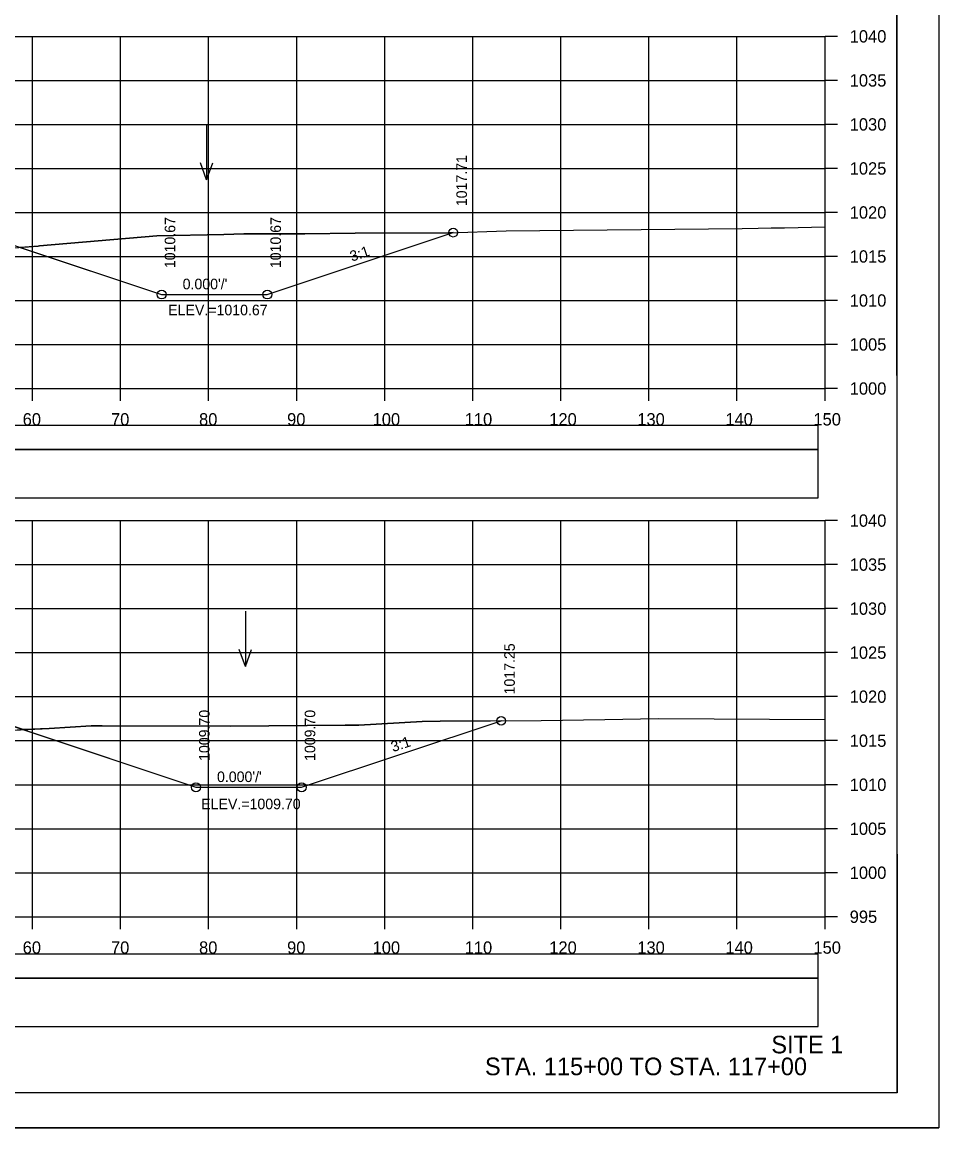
# Model space of a CAD drawing. Extents: x 1370565 to 1374448, y 301010 to 304637.
# Drawn here: x 1370793.8 to 1370898, y 302717.2 to 302842.8 of the extents above; entities that cross this region are included whole.
import ezdxf

# ---------------------------------------------------------------- set-up
doc = ezdxf.new("R2010")
doc.units = 0
for name, color, linetype in [('Default', 7, 'Continuous'), ('R_Axis', 7, 'Continuous'), ('R_Axis Annot', 7, 'Continuous'), ('R_Border', 7, 'Continuous'), ('R_Contours', 7, 'Continuous'), ('R_Draft', 7, 'Continuous'), ('R_Drive', 7, 'Continuous'), ('R_Exist Surface', 7, 'Continuous'), ('R_Fin Surface', 7, 'Continuous'), ('R_Grid', 7, 'Continuous'), ('R_No Plot', 7, 'Continuous'), ('R_Water Annot', 7, 'Continuous'), ('R_Xsect Elev', 7, 'Continuous'), ('R_Xsect Slope', 7, 'Continuous')]:
    doc.layers.add(name, color=color, linetype=linetype)

msp = doc.modelspace()

# ---------------------------------------------------------------- linework, layer by layer
at = {"layer": 'Default'}
for points in [[(1370585.82, 302788.75), (1370884.24, 302788.75), (1370884.24, 302794.27), (1370585.82, 302794.27)], [(1370585.82, 302728.7), (1370884.24, 302728.7), (1370884.24, 302734.22), (1370585.82, 302734.22)]]:
    msp.add_lwpolyline(points, close=True, dxfattribs=at)
at = {"layer": 'R_Axis'}
for p, q in [((1370885.03, 302801.18), (1370885.03, 302841.18)), ((1370886.43, 302841.18), (1370885.03, 302841.18)), ((1370886.43, 302836.18), (1370885.03, 302836.18)), ((1370886.43, 302831.18), (1370885.03, 302831.18)), ((1370886.43, 302826.18), (1370885.03, 302826.18)), ((1370886.43, 302821.18), (1370885.03, 302821.18)), ((1370886.43, 302816.18), (1370885.03, 302816.18)), ((1370886.43, 302811.18), (1370885.03, 302811.18)), ((1370886.43, 302806.18), (1370885.03, 302806.18)), ((1370585.03, 302801.18), (1370885.03, 302801.18)), ((1370795.03, 302799.78), (1370795.03, 302801.18)), ((1370805.03, 302799.78), (1370805.03, 302801.18)), ((1370815.03, 302799.78), (1370815.03, 302801.18)), ((1370825.03, 302799.78), (1370825.03, 302801.18)), ((1370835.03, 302799.78), (1370835.03, 302801.18)), ((1370845.03, 302799.78), (1370845.03, 302801.18)), ((1370855.03, 302799.78), (1370855.03, 302801.18)), ((1370865.03, 302799.78), (1370865.03, 302801.18)), ((1370875.03, 302799.78), (1370875.03, 302801.18)), ((1370885.03, 302799.78), (1370885.03, 302801.18)), ((1370886.43, 302801.18), (1370885.03, 302801.18)), ((1370885.03, 302741.18), (1370885.03, 302786.18)), ((1370886.43, 302786.18), (1370885.03, 302786.18)), ((1370886.43, 302781.18), (1370885.03, 302781.18)), ((1370886.43, 302776.18), (1370885.03, 302776.18)), ((1370886.43, 302771.18), (1370885.03, 302771.18)), ((1370886.43, 302766.18), (1370885.03, 302766.18)), ((1370886.43, 302761.18), (1370885.03, 302761.18)), ((1370886.43, 302756.18), (1370885.03, 302756.18)), ((1370886.43, 302751.18), (1370885.03, 302751.18)), ((1370886.43, 302746.18), (1370885.03, 302746.18)), ((1370585.03, 302741.18), (1370885.03, 302741.18)), ((1370795.03, 302739.78), (1370795.03, 302741.18)), ((1370805.03, 302739.78), (1370805.03, 302741.18)), ((1370815.03, 302739.78), (1370815.03, 302741.18)), ((1370825.03, 302739.78), (1370825.03, 302741.18)), ((1370835.03, 302739.78), (1370835.03, 302741.18)), ((1370845.03, 302739.78), (1370845.03, 302741.18)), ((1370855.03, 302739.78), (1370855.03, 302741.18)), ((1370865.03, 302739.78), (1370865.03, 302741.18)), ((1370875.03, 302739.78), (1370875.03, 302741.18)), ((1370885.03, 302739.78), (1370885.03, 302741.18)), ((1370886.43, 302741.18), (1370885.03, 302741.18))]:
    msp.add_line(p, q, dxfattribs=at)
at = {"layer": 'R_Border'}
for q in [(1370893.21, 302926.64), (1370577.03, 302721.18)]:
    msp.add_line((1370893.21, 302721.18), q, dxfattribs=at)
at = {"layer": 'R_Contours'}
for p, q in [((1370793.61, 302817.21), (1370809.69, 302811.85)), ((1370793.95, 302762.43), (1370813.59, 302755.88))]:
    msp.add_line(p, q, dxfattribs=at)
for points in [[(1370842.81, 302818.89), (1370842.28, 302818.87), (1370831.68, 302818.84), (1370825.97, 302818.74), (1370819.02, 302818.74), (1370816.76, 302818.69), (1370809.15, 302818.52), (1370795.82, 302817.37), (1370795.67, 302817.35), (1370793.61, 302817.21)], [(1370809.69, 302811.85), (1370821.69, 302811.85), (1370842.81, 302818.89)], [(1370793.95, 302762.43), (1370764.03, 302772.4), (1370759.18, 302773.21)], [(1370708.52, 302767.15), (1370730.54, 302763.74), (1370743.57, 302762.94), (1370748.95, 302762.62), (1370750.3, 302761.45), (1370755.1, 302757.74), (1370763.65, 302757.42), (1370771.02, 302757.03), (1370777.53, 302757.13), (1370778.87, 302757.15), (1370779.9, 302757.61), (1370788.63, 302761.4), (1370788.72, 302761.79), (1370789.56, 302762.1), (1370791.22, 302762.31), (1370793.95, 302762.43)], [(1370848.25, 302763.43), (1370841.34, 302763.4), (1370839.27, 302763.35), (1370832.07, 302762.94), (1370830.55, 302762.93), (1370817.56, 302762.83), (1370802.93, 302762.88), (1370801.69, 302762.88), (1370796.92, 302762.55), (1370793.95, 302762.43)], [(1370813.59, 302755.88), (1370825.59, 302755.88), (1370848.25, 302763.43)]]:
    msp.add_lwpolyline(points, dxfattribs=at)
at = {"layer": 'R_Drive'}
for points in [[(1370585.82, 302794.27), (1370884.24, 302794.27), (1370884.24, 302796.98), (1370585.82, 302796.98)], [(1370585.82, 302734.22), (1370884.24, 302734.22), (1370884.24, 302736.92), (1370585.82, 302736.92)]]:
    msp.add_lwpolyline(points, close=True, dxfattribs=at)
at = {"layer": 'R_Exist Surface'}
for points in [[(1370770.74, 302815.65), (1370795.67, 302817.35), (1370795.68, 302817.37), (1370795.82, 302817.37), (1370809.15, 302818.52), (1370816.76, 302818.69), (1370819.02, 302818.74), (1370825.97, 302818.74), (1370831.68, 302818.84), (1370842.28, 302818.87), (1370848.81, 302819.09), (1370875.62, 302819.37), (1370877.45, 302819.41), (1370878.92, 302819.44), (1370880.41, 302819.45), (1370885.03, 302819.55)], [(1370791.22, 302762.31), (1370796.92, 302762.55), (1370801.69, 302762.88), (1370802.93, 302762.88), (1370817.56, 302762.83), (1370830.55, 302762.93), (1370832.07, 302762.94), (1370839.27, 302763.35), (1370841.34, 302763.4), (1370852.78, 302763.46), (1370860.04, 302763.6), (1370866.11, 302763.68), (1370885.03, 302763.58)]]:
    msp.add_lwpolyline(points, dxfattribs=at)
at = {"layer": 'R_Fin Surface'}
for points in [[(1370679.88, 302823.12), (1370694.48, 302820.8), (1370706.03, 302824.65), (1370720.03, 302826.98), (1370724.03, 302827.31), (1370735.03, 302828.2), (1370746.03, 302829.09), (1370750.03, 302829.41), (1370764.03, 302827.08), (1370809.69, 302811.85), (1370821.69, 302811.85), (1370842.81, 302818.89)], [(1370657.93, 302765), (1370687.16, 302765.44), (1370706.03, 302771.72), (1370714.53, 302773.14), (1370724.03, 302773.57), (1370735.03, 302774.06), (1370746.03, 302774.55), (1370750.03, 302774.73), (1370764.03, 302772.4), (1370813.59, 302755.88), (1370825.59, 302755.88), (1370848.25, 302763.43)]]:
    msp.add_lwpolyline(points, dxfattribs=at)
at = {"layer": 'R_Grid'}
for p, q in [((1370585.03, 302841.18), (1370885.03, 302841.18)), ((1370795.03, 302801.18), (1370795.03, 302841.18)), ((1370805.03, 302801.18), (1370805.03, 302841.18)), ((1370815.03, 302801.18), (1370815.03, 302841.18)), ((1370825.03, 302801.18), (1370825.03, 302841.18)), ((1370835.03, 302801.18), (1370835.03, 302841.18)), ((1370845.03, 302801.18), (1370845.03, 302841.18)), ((1370855.03, 302801.18), (1370855.03, 302841.18)), ((1370865.03, 302801.18), (1370865.03, 302841.18)), ((1370875.03, 302801.18), (1370875.03, 302841.18)), ((1370885.03, 302801.18), (1370885.03, 302841.18)), ((1370585.03, 302836.18), (1370885.03, 302836.18)), ((1370585.03, 302831.18), (1370885.03, 302831.18)), ((1370585.03, 302826.18), (1370885.03, 302826.18)), ((1370585.03, 302821.18), (1370885.03, 302821.18)), ((1370585.03, 302816.18), (1370885.03, 302816.18)), ((1370585.03, 302811.18), (1370885.03, 302811.18)), ((1370585.03, 302806.18), (1370885.03, 302806.18)), ((1370585.03, 302801.18), (1370885.03, 302801.18)), ((1370585.03, 302786.18), (1370885.03, 302786.18)), ((1370795.03, 302741.18), (1370795.03, 302786.18)), ((1370805.03, 302741.18), (1370805.03, 302786.18)), ((1370815.03, 302741.18), (1370815.03, 302786.18)), ((1370825.03, 302741.18), (1370825.03, 302786.18)), ((1370835.03, 302741.18), (1370835.03, 302786.18)), ((1370845.03, 302741.18), (1370845.03, 302786.18)), ((1370855.03, 302741.18), (1370855.03, 302786.18)), ((1370865.03, 302741.18), (1370865.03, 302786.18)), ((1370875.03, 302741.18), (1370875.03, 302786.18)), ((1370885.03, 302741.18), (1370885.03, 302786.18)), ((1370585.03, 302781.18), (1370885.03, 302781.18)), ((1370585.03, 302776.18), (1370885.03, 302776.18)), ((1370585.03, 302771.18), (1370885.03, 302771.18)), ((1370585.03, 302766.18), (1370885.03, 302766.18)), ((1370585.03, 302761.18), (1370885.03, 302761.18)), ((1370585.03, 302756.18), (1370885.03, 302756.18)), ((1370585.03, 302751.18), (1370885.03, 302751.18)), ((1370585.03, 302746.18), (1370885.03, 302746.18)), ((1370585.03, 302741.18), (1370885.03, 302741.18))]:
    msp.add_line(p, q, dxfattribs=at)
at = {"layer": 'R_No Plot'}
msp.add_line((1370564.63, 302717.2), (1370897.96, 302717.2), dxfattribs=at)
for points in [[(1370564.62, 302930.53), (1370897.96, 302930.53), (1370897.96, 302717.2), (1370564.62, 302717.2)], [(1370810.95, 302926.64), (1370830.57, 302926.64), (1370830.57, 302916.76), (1370846.68, 302916.76), (1370869.88, 302916.76), (1370869.88, 302884.09), (1370893.09, 302884.09), (1370893.21, 302721.18), (1370577.03, 302721.18), (1370577.03, 302926.64)]]:
    msp.add_lwpolyline(points, close=True, dxfattribs=at)
for centre in [(1370842.81, 302818.89), (1370809.69, 302811.85), (1370821.69, 302811.85), (1370848.25, 302763.43), (1370813.59, 302755.88), (1370825.59, 302755.88)]:
    msp.add_circle(centre, 0.5, dxfattribs=at)
at = {"layer": 'R_Water Annot'}
for p, q in [((1370814.8, 302831.18), (1370814.8, 302824.9)), ((1370814.8, 302824.9), (1370814.1, 302826.82)), ((1370814.8, 302824.9), (1370815.5, 302826.82)), ((1370819.21, 302775.88), (1370819.21, 302769.59)), ((1370819.21, 302769.59), (1370818.51, 302771.52)), ((1370819.21, 302769.59), (1370819.91, 302771.52))]:
    msp.add_line(p, q, dxfattribs=at)

# ---------------------------------------------------------------- texts
at = {"layer": 'R_Axis Annot'}
for s, p in [('1040', (1370887.83, 302840.48)), ('1035', (1370887.83, 302835.48)), ('1030', (1370887.83, 302830.48)), ('1025', (1370887.83, 302825.48)), ('1020', (1370887.83, 302820.48)), ('1015', (1370887.83, 302815.48)), ('1010', (1370887.83, 302810.48)), ('1005', (1370887.83, 302805.48)), ('1000', (1370887.83, 302800.48)), ('60', (1370793.91, 302796.98)), ('70', (1370803.94, 302796.98)), ('80', (1370813.94, 302796.98)), ('90', (1370823.94, 302796.98)), ('100', (1370833.65, 302796.98)), ('110', (1370844.11, 302796.98)), ('120', (1370853.71, 302796.98)), ('130', (1370863.71, 302796.98)), ('140', (1370873.71, 302796.98)), ('150', (1370883.71, 302796.98)), ('1040', (1370887.83, 302785.48)), ('1035', (1370887.83, 302780.48)), ('1030', (1370887.83, 302775.48)), ('1025', (1370887.83, 302770.48)), ('1020', (1370887.83, 302765.48)), ('1015', (1370887.83, 302760.48)), ('1010', (1370887.83, 302755.48)), ('1005', (1370887.83, 302750.48)), ('1000', (1370887.83, 302745.48)), ('995', (1370887.83, 302740.48)), ('60', (1370793.91, 302736.98)), ('70', (1370803.94, 302736.98)), ('80', (1370813.94, 302736.98)), ('90', (1370823.94, 302736.98)), ('100', (1370833.65, 302736.98)), ('110', (1370844.11, 302736.98)), ('120', (1370853.71, 302736.98)), ('130', (1370863.71, 302736.98)), ('140', (1370873.71, 302736.98)), ('150', (1370883.71, 302736.98))]:
    msp.add_text(s, height=1.4, dxfattribs=at).set_placement(p)
at = {"layer": 'R_Draft'}
for s, p in [('SITE 1', (1370878.93, 302725.66)), ('STA. 115+00 TO STA. 117+00', (1370846.41, 302723.18))]:
    msp.add_text(s, height=2, dxfattribs=at).set_placement(p)
at = {"layer": 'R_Xsect Elev'}
for s, p in [('1017.71', (1370844.36, 302821.89)), ('1010.67', (1370811.24, 302814.85)), ('1010.67', (1370823.24, 302814.85)), ('1017.25', (1370849.8, 302766.43)), ('1009.70', (1370815.14, 302758.88)), ('1009.70', (1370827.14, 302758.88))]:
    msp.add_text(s, height=1.2, rotation=90, dxfattribs=at).set_placement(p)
for s, p in [('ELEV.=1010.67', (1370810.44, 302809.5)), ('ELEV.=1009.70', (1370814.19, 302753.39))]:
    msp.add_text(s, height=1.2, dxfattribs=at).set_placement(p)
at = {"layer": 'R_Xsect Slope'}
for s, rotation, p in [('3:1', 18.4332, (1370831.3, 302815.58)), ("0.000'/'", 360, (1370812.08, 302812.45)), ('3:1', 18.4332, (1370835.97, 302759.87)), ("0.000'/'", 360, (1370815.98, 302756.48))]:
    msp.add_text(s, height=1.2, rotation=rotation, dxfattribs=at).set_placement(p)

doc.saveas('drawing.dxf')
